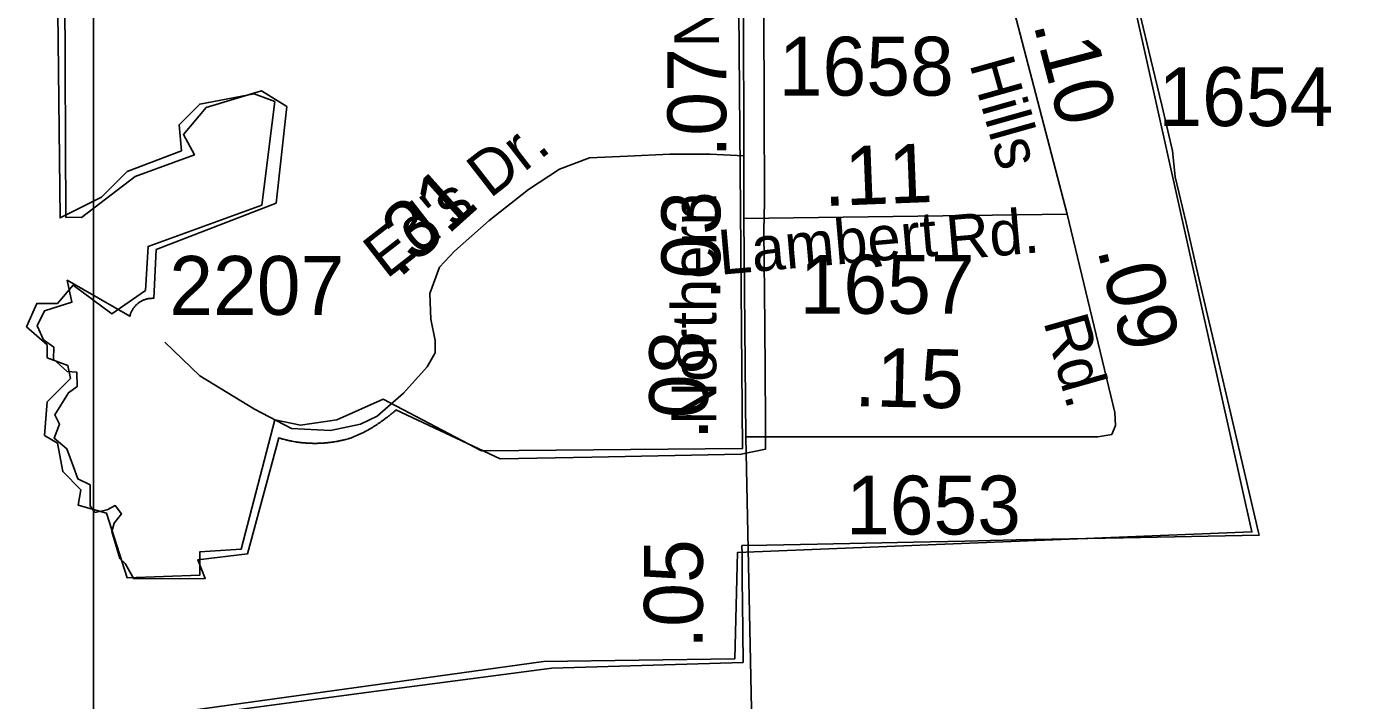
# Model space of a CAD drawing. Extents: x 2220236 to 2384410, y 720751 to 894131.
# Drawn here: x 2325257 to 2328074, y 820637 to 822068 of the extents above; entities that cross this region are included whole.
import ezdxf

# ---------------------------------------------------------------- set-up
doc = ezdxf.new("R2010")
doc.units = 0
doc.layers.add('Default', color=7, linetype='Continuous')

msp = doc.modelspace()

# ---------------------------------------------------------------- linework, layer by layer
at = {"layer": 'Default'}
for p, q in [((2327467.4, 821669.9), (2327347.1, 822131)), ((2326780.3, 822112), (2326780.8, 821793.8)), ((2326780.8, 821793.8), (2326781, 821660.4)), ((2326781, 821660.4), (2327467.4, 821669.9)), ((2326781, 821660.4), (2326785, 821196.6)), ((2326761.6, 820725.4), (2326355.1, 820719.9))]:
    msp.add_line(p, q, dxfattribs=at)
for points in [[(2325398.9, 823881.8), (2329807.7, 823881.8), (2329807.7, 815539.8), (2325398.9, 815539.8), (2325398.9, 823881.8)], [(2327459.3, 822792.3), (2327860.2, 820994.8), (2326767.1, 820950.8), (2326761.6, 820725.4)], [(2325322.4, 822162.4), (2325327.9, 821661.6), (2325415.8, 821705.5), (2325470.7, 821760.5), (2325586.1, 821804.5), (2325580.6, 821859.5), (2325624.5, 821903.4), (2325739.9, 821925.4), (2325783.8, 821908.9), (2325756.4, 821689), (2325514.7, 821601.1), (2325509.2, 821507.6), (2325437.8, 821458.2), (2325355.4, 821518.6), (2325322.4, 821480.2), (2325278.5, 821480.2), (2325256.5, 821430.7), (2325300.5, 821392.2), (2325300.5, 821364.7), (2325344.4, 821348.2), (2325349.9, 821320.7), (2325300.5, 821271.3), (2325295, 821199.8), (2325322.4, 821183.3), (2325333.4, 821122.9), (2325371.9, 821084.4), (2325366.4, 821051.4), (2325426.8, 821034.9), (2325470.7, 820897.5), (2325624.5, 820903), (2325624.5, 820952.4), (2325712.4, 820957.9), (2325783.8, 821232.8), (2325838.8, 821221.8), (2325915.7, 821232.8), (2326014.6, 821276.8), (2326223.3, 821166.8), (2326778.1, 821172.3), (2326767.1, 822440.5)], [(2325338, 822141.5), (2325339.8, 821663.3), (2325373, 821662.4), (2325487.2, 821749.9), (2325613.2, 821795.7), (2325590, 821838.9), (2325638.5, 821896.6), (2325756, 821931.8), (2325809.5, 821898.2), (2325786.8, 821693.1), (2325532.2, 821594.6), (2325526.8, 821490.9), (2325524.8, 821491), (2325523.2, 821491), (2325521.8, 821490.9), (2325520.2, 821490.8), (2325518.8, 821490.7), (2325517.2, 821490.5), (2325515.8, 821490.3), (2325514.2, 821490), (2325513, 821489.7), (2325511.5, 821489.4), (2325510, 821488.9), (2325508.8, 821488.5), (2325507.2, 821488), (2325506, 821487.5), (2325504.5, 821486.9), (2325503.2, 821486.3), (2325501.8, 821485.7), (2325500.5, 821485), (2325499.2, 821484.2), (2325498, 821483.5), (2325496.8, 821482.7), (2325495.5, 821481.9), (2325494.2, 821481), (2325493.2, 821480.1), (2325492, 821479.1), (2325491, 821478.1), (2325489.8, 821477.1), (2325488.8, 821476.1), (2325487.8, 821475), (2325486.8, 821473.9), (2325485.8, 821472.8), (2325485, 821471.6), (2325484, 821470.4), (2325483.2, 821469.2), (2325482.5, 821468), (2325481.8, 821466.7), (2325481, 821465.4), (2325480.2, 821464.1), (2325479.5, 821462.8), (2325479, 821461.4), (2325478.5, 821460.1), (2325477.8, 821458.7), (2325477.5, 821457.3), (2325477, 821455.9), (2325476.5, 821454.5), (2325476.2, 821452.9), (2325343, 821529.2), (2325353, 821482.6), (2325294.8, 821464.7), (2325279, 821432.8), (2325292.8, 821403), (2325314.2, 821387.4), (2325313.8, 821361.5), (2325342.8, 821335.8), (2325363.2, 821333.9), (2325364, 821303.4), (2325345.8, 821290.6), (2325316.8, 821243.4), (2325326.8, 821223.4), (2325315, 821193.9), (2325342.5, 821171.4), (2325356.5, 821132.9), (2325365.5, 821107.3), (2325392, 821094.6), (2325391.8, 821050.4), (2325402, 821036.2), (2325428, 821041.5), (2325445.2, 821050.8), (2325458.2, 821033.3), (2325443, 821013.7), (2325437.8, 820996.1), (2325455, 820938.7), (2325466, 820927.7), (2325484.8, 820895.5), (2325636.2, 820896), (2325620.2, 820935.4), (2325725.8, 820948), (2325792.5, 821194.6), (2325795.2, 821193.7), (2325796.8, 821193.2), (2325798, 821192.9), (2325799.5, 821192.5), (2325801, 821192.1), (2325802.2, 821191.7), (2325805.2, 821190.9), (2325806.8, 821190.6), (2325808, 821190.2), (2325809.5, 821189.9), (2325811, 821189.6), (2325812.5, 821189.2), (2325813.8, 821188.9), (2325815.2, 821188.6), (2325816.8, 821188.3), (2325818.2, 821188), (2325819.8, 821187.8), (2325821, 821187.4), (2325824, 821186.9), (2325827, 821186.4), (2325828.5, 821186.2), (2325829.8, 821186), (2325831.2, 821185.8), (2325832.8, 821185.6), (2325834.2, 821185.3), (2325835.8, 821185.1), (2325837.2, 821184.9), (2325838.8, 821184.8), (2325840, 821184.6), (2325841.5, 821184.4), (2325843, 821184.3), (2325844.5, 821184.1), (2325846, 821184), (2325847.5, 821183.9), (2325849, 821183.8), (2325850.5, 821183.7), (2325851.8, 821183.6), (2325853.2, 821183.4), (2325854.8, 821183.4), (2325856.2, 821183.3), (2325857.8, 821183.2), (2325859.2, 821183.2), (2325860.8, 821183.1), (2325862.2, 821183.1), (2325863.8, 821183.1), (2325865.2, 821183), (2325874, 821183), (2325875.5, 821183.1), (2325877, 821183.1), (2325878.5, 821183.1), (2325880, 821183.2), (2325881.5, 821183.2), (2325883, 821183.3), (2325884.2, 821183.4), (2325885.8, 821183.5), (2325887.2, 821183.6), (2325888.8, 821183.7), (2325890.2, 821183.8), (2325891.8, 821183.9), (2325893.2, 821184.1), (2325894.8, 821184.2), (2325896.2, 821184.3), (2325897.5, 821184.5), (2325899, 821184.7), (2325900.5, 821184.8), (2325902, 821185), (2325903.5, 821185.2), (2325905, 821185.4), (2325906.5, 821185.6), (2325907.8, 821185.8), (2325909.2, 821186.1), (2325910.8, 821186.2), (2325913.8, 821186.8), (2325915.2, 821187), (2325916.5, 821187.2), (2325918, 821187.6), (2325919.5, 821187.8), (2325921, 821188.1), (2325922.5, 821188.4), (2325923.8, 821188.7), (2325925.2, 821189), (2325926.8, 821189.3), (2325928.2, 821189.7), (2325929.5, 821190), (2325931, 821190.4), (2325932.5, 821190.7), (2325934, 821191.1), (2325935.2, 821191.4), (2325939.8, 821192.6), (2325941, 821193), (2325942.5, 821193.4), (2325944, 821193.8), (2325945.2, 821194.2), (2325946.8, 821194.7), (2325951.2, 821196.6), (2325972.5, 821205.9), (2325973.8, 821206.6), (2325975, 821207.3), (2325976.2, 821208), (2325977.5, 821208.7), (2325979, 821209.4), (2325980.2, 821210.1), (2325981.5, 821210.9), (2325982.8, 821211.6), (2325984, 821212.4), (2325985.2, 821213.1), (2325986.5, 821213.8), (2325987.8, 821214.6), (2325989, 821215.4), (2325990.5, 821216.1), (2325991.8, 821216.9), (2325993, 821217.7), (2325994.2, 821218.4), (2325995.5, 821219.2), (2325996.8, 821220), (2325998, 821220.8), (2325999.2, 821221.6), (2326000.5, 821222.4), (2326001.5, 821223.2), (2326002.8, 821224.1), (2326004, 821224.9), (2326005.2, 821225.7), (2326006.5, 821226.5), (2326007.8, 821227.4), (2326009, 821228.2), (2326010.2, 821229.1), (2326011.5, 821229.9), (2326012.5, 821230.8), (2326016.2, 821233.4), (2326017.2, 821234.2), (2326021, 821236.9), (2326022, 821237.8), (2326023.2, 821238.7), (2326024.5, 821239.6), (2326025.5, 821240.5), (2326026.8, 821241.4), (2326028, 821242.4), (2326029, 821243.2), (2326030.2, 821244.2), (2326031.2, 821245.1), (2326032.5, 821246.1), (2326033.5, 821247), (2326034.8, 821248), (2326036, 821248.9), (2326037, 821249.9), (2326038.2, 821250.9), (2326039.2, 821251.8), (2326040.2, 821252.8), (2326041.5, 821253.8), (2326262.8, 821149.8), (2326458, 821153.8), (2326774.8, 821160.1), (2326826.5, 821170.6), (2326827, 821232.2), (2326825, 821434.4), (2326823.2, 821635.2), (2326824.8, 821696.2), (2326824, 821896.2), (2326823.2, 822096.8)], [(2325338, 822141.5), (2325339.8, 821663.3), (2325373, 821662.4), (2325487.2, 821749.9), (2325613.2, 821795.7), (2325590, 821838.9), (2325638.5, 821896.6), (2325756, 821931.8), (2325809.5, 821898.2), (2325786.8, 821693.1), (2325532.2, 821594.6), (2325526.8, 821490.9), (2325524.8, 821491), (2325523.2, 821491), (2325521.8, 821490.9), (2325520.2, 821490.8), (2325518.8, 821490.7), (2325517.2, 821490.5), (2325515.8, 821490.3), (2325514.2, 821490), (2325513, 821489.7), (2325511.5, 821489.4), (2325510, 821488.9), (2325508.8, 821488.5), (2325507.2, 821488), (2325506, 821487.5), (2325504.5, 821486.9), (2325503.2, 821486.3), (2325501.8, 821485.7), (2325500.5, 821485), (2325499.2, 821484.2), (2325498, 821483.5), (2325496.8, 821482.7), (2325495.5, 821481.9), (2325494.2, 821481), (2325493.2, 821480.1), (2325492, 821479.1), (2325491, 821478.1), (2325489.8, 821477.1), (2325488.8, 821476.1), (2325487.8, 821475), (2325486.8, 821473.9), (2325485.8, 821472.8), (2325485, 821471.6), (2325484, 821470.4), (2325483.2, 821469.2), (2325482.5, 821468), (2325481.8, 821466.7), (2325481, 821465.4), (2325480.2, 821464.1), (2325479.5, 821462.8), (2325479, 821461.4), (2325478.5, 821460.1), (2325477.8, 821458.7), (2325477.5, 821457.3), (2325477, 821455.9), (2325476.5, 821454.5), (2325476.2, 821452.9), (2325343, 821529.2), (2325353, 821482.6), (2325294.8, 821464.7), (2325279, 821432.8), (2325292.8, 821403), (2325314.2, 821387.4), (2325313.8, 821361.5), (2325342.8, 821335.8), (2325363.2, 821333.9), (2325364, 821303.4), (2325345.8, 821290.6), (2325316.8, 821243.4), (2325326.8, 821223.4), (2325315, 821193.9), (2325342.5, 821171.4), (2325356.5, 821132.9), (2325365.5, 821107.3), (2325392, 821094.6), (2325391.8, 821050.4), (2325402, 821036.2), (2325428, 821041.5), (2325445.2, 821050.8), (2325458.2, 821033.3), (2325443, 821013.7), (2325437.8, 820996.1), (2325455, 820938.7), (2325466, 820927.7), (2325484.8, 820895.5), (2325636.2, 820896), (2325620.2, 820935.4), (2325725.8, 820948), (2325792.5, 821194.6), (2325795.2, 821193.7), (2325796.8, 821193.2), (2325798, 821192.9), (2325799.5, 821192.5), (2325801, 821192.1), (2325802.2, 821191.7), (2325805.2, 821190.9), (2325806.8, 821190.6), (2325808, 821190.2), (2325809.5, 821189.9), (2325811, 821189.6), (2325812.5, 821189.2), (2325813.8, 821188.9), (2325815.2, 821188.6), (2325816.8, 821188.3), (2325818.2, 821188), (2325819.8, 821187.8), (2325821, 821187.4), (2325824, 821186.9), (2325827, 821186.4), (2325828.5, 821186.2), (2325829.8, 821186), (2325831.2, 821185.8), (2325832.8, 821185.6), (2325834.2, 821185.3), (2325835.8, 821185.1), (2325837.2, 821184.9), (2325838.8, 821184.8), (2325840, 821184.6), (2325841.5, 821184.4), (2325843, 821184.3), (2325844.5, 821184.1), (2325846, 821184), (2325847.5, 821183.9), (2325849, 821183.8), (2325850.5, 821183.7), (2325851.8, 821183.6), (2325853.2, 821183.4), (2325854.8, 821183.4), (2325856.2, 821183.3), (2325857.8, 821183.2), (2325859.2, 821183.2), (2325860.8, 821183.1), (2325862.2, 821183.1), (2325863.8, 821183.1), (2325865.2, 821183), (2325874, 821183), (2325875.5, 821183.1), (2325877, 821183.1), (2325878.5, 821183.1), (2325880, 821183.2), (2325881.5, 821183.2), (2325883, 821183.3), (2325884.2, 821183.4), (2325885.8, 821183.5), (2325887.2, 821183.6), (2325888.8, 821183.7), (2325890.2, 821183.8), (2325891.8, 821183.9), (2325893.2, 821184.1), (2325894.8, 821184.2), (2325896.2, 821184.3), (2325897.5, 821184.5), (2325899, 821184.7), (2325900.5, 821184.8), (2325902, 821185), (2325903.5, 821185.2), (2325905, 821185.4), (2325906.5, 821185.6), (2325907.8, 821185.8), (2325909.2, 821186.1), (2325910.8, 821186.2), (2325913.8, 821186.8), (2325915.2, 821187), (2325916.5, 821187.2), (2325918, 821187.6), (2325919.5, 821187.8), (2325921, 821188.1), (2325922.5, 821188.4), (2325923.8, 821188.7), (2325925.2, 821189), (2325926.8, 821189.3), (2325928.2, 821189.7), (2325929.5, 821190), (2325931, 821190.4), (2325932.5, 821190.7), (2325934, 821191.1), (2325935.2, 821191.4), (2325939.8, 821192.6), (2325941, 821193), (2325942.5, 821193.4), (2325944, 821193.8), (2325945.2, 821194.2), (2325946.8, 821194.7), (2325951.2, 821196.6), (2325972.5, 821205.9), (2325973.8, 821206.6), (2325975, 821207.3), (2325976.2, 821208), (2325977.5, 821208.7), (2325979, 821209.4), (2325980.2, 821210.1), (2325981.5, 821210.9), (2325982.8, 821211.6), (2325984, 821212.4), (2325985.2, 821213.1), (2325986.5, 821213.8), (2325987.8, 821214.6), (2325989, 821215.4), (2325990.5, 821216.1), (2325991.8, 821216.9), (2325993, 821217.7), (2325994.2, 821218.4), (2325995.5, 821219.2), (2325996.8, 821220), (2325998, 821220.8), (2325999.2, 821221.6), (2326000.5, 821222.4), (2326001.5, 821223.2), (2326002.8, 821224.1), (2326004, 821224.9), (2326005.2, 821225.7), (2326006.5, 821226.5), (2326007.8, 821227.4), (2326009, 821228.2), (2326010.2, 821229.1), (2326011.5, 821229.9), (2326012.5, 821230.8), (2326016.2, 821233.4), (2326017.2, 821234.2), (2326021, 821236.9), (2326022, 821237.8), (2326023.2, 821238.7), (2326024.5, 821239.6), (2326025.5, 821240.5), (2326026.8, 821241.4), (2326028, 821242.4), (2326029, 821243.2), (2326030.2, 821244.2), (2326031.2, 821245.1), (2326032.5, 821246.1), (2326033.5, 821247), (2326034.8, 821248), (2326036, 821248.9), (2326037, 821249.9), (2326038.2, 821250.9), (2326039.2, 821251.8), (2326040.2, 821252.8), (2326041.5, 821253.8), (2326262.8, 821149.8), (2326458, 821153.8), (2326774.8, 821160.1), (2326826.5, 821170.6), (2326827, 821232.2), (2326825, 821434.4), (2326823.2, 821635.2), (2326824.8, 821696.2), (2326824, 821896.2), (2326823.2, 822096.8)], [(2327621.8, 822095.9), (2327645.2, 821997.9), (2327668.5, 821901.1), (2327691.5, 821804.5), (2327697.2, 821749.2), (2327720.2, 821651.1), (2327742.8, 821555.2), (2327766.2, 821455.3), (2327790, 821354), (2327812, 821260.7), (2327874.5, 820993.4), (2327875.8, 820988.2), (2327587.5, 820982.3), (2327473.2, 820980), (2327359.2, 820977.7), (2327250, 820975.4), (2327141, 820973.2), (2327040, 820971.2), (2326937.5, 820969.1), (2326829.8, 820966.9), (2326776.5, 820965.8), (2326776.8, 820948.4), (2326777.2, 820889.4), (2326777.8, 820846.6), (2326779, 820717.8), (2326372.5, 820705.6), (2325994.2, 820655.6), (2325512, 820591.8)], [(2327621.8, 822095.9), (2327645.2, 821997.9), (2327668.5, 821901.1), (2327691.5, 821804.5), (2327697.2, 821749.2), (2327720.2, 821651.1), (2327742.8, 821555.2), (2327766.2, 821455.3), (2327790, 821354), (2327812, 821260.7), (2327874.5, 820993.4), (2327875.8, 820988.2), (2327587.5, 820982.3), (2327473.2, 820980), (2327359.2, 820977.7), (2327250, 820975.4), (2327141, 820973.2), (2327040, 820971.2), (2326937.5, 820969.1), (2326829.8, 820966.9), (2326776.5, 820965.8), (2326776.8, 820948.4), (2326777.2, 820889.4), (2326777.8, 820846.6), (2326779, 820717.8), (2326372.5, 820705.6), (2325994.2, 820655.6), (2325512, 820591.8)], [(2326780.8, 821793.8), (2326709.2, 821796.9), (2326623.1, 821796.9), (2326533.2, 821793.2), (2326452.6, 821789.4), (2326389, 821765.1), (2326323.4, 821722), (2326239.2, 821656.4), (2326166.1, 821590.9), (2326134.3, 821557.1), (2326113.7, 821500.9), (2326115.6, 821446.6), (2326124.9, 821401.6), (2326124.9, 821375.4), (2326108.1, 821345.4), (2326057.5, 821289.2), (2326001.4, 821240.5), (2325965.8, 821223.7), (2325902.1, 821210.5), (2325819.7, 821214.3), (2325741.1, 821255.5), (2325625, 821326.7), (2325550.1, 821397.9)], [(2327562.6, 821202), (2327570.7, 821221.1), (2327569.3, 821248.3), (2327467.4, 821669.9)], [(2326785, 821196.6), (2327532.6, 821196.6), (2327562.6, 821202)], [(2326785, 821196.6), (2326799.3, 820516.5), (2326800.9, 820047)], [(2326355.1, 820719.9), (2325487.2, 820599)]]:
    msp.add_lwpolyline(points, dxfattribs=at)

# ---------------------------------------------------------------- texts
for s, height, rotation, p in [('Nash', 95, 89.9382, (2326727.9, 822024.2)), ('.10', 125, 284.6727, (2327395.2, 822074)), ('.07', 125, 89.9377, (2326743.1, 821789.7)), ('Hills', 95, 285.7569, (2327259.6, 821989.3)), ("Ed's Dr.", 95, 37.887, (2326021.2, 821530.6)), ('.11', 125, 2.2242, (2326951.2, 821686.7)), ('.31', 125, 41.9182, (2326047.6, 821531.1)), ('.03', 125, 89.9377, (2326730.4, 821486.5)), ('Northern', 95, 89.9379, (2326721.9, 821221.8)), ('Lambert', 95, 5.0169, (2326730.2, 821540.9)), ('Rd.', 95, 5.0169, (2327214.5, 821571.6)), ('.09', 125, 284.4335, (2327530.9, 821595.1)), ('Rd.', 95, 285.7569, (2327416.6, 821441.9)), ('.08', 125, 89.9382, (2326704.6, 821189.9)), ('.15', 125, 358.6767, (2327014.6, 821262.2)), ('.05', 125, 89.9379, (2326693.3, 820746.8))]:
    msp.add_text(s, height=height, rotation=rotation, dxfattribs=at).set_placement(p)
for s, p in [('1658', (2326854.8, 821921.5)), ('1654', (2327661.4, 821856.8)), ('2207', (2325559.8, 821455.9)), ('1657', (2326899.2, 821458.2)), ('1653', (2326997.6, 820989.4))]:
    msp.add_text(s, height=125, dxfattribs=at).set_placement(p)

doc.saveas('drawing.dxf')
